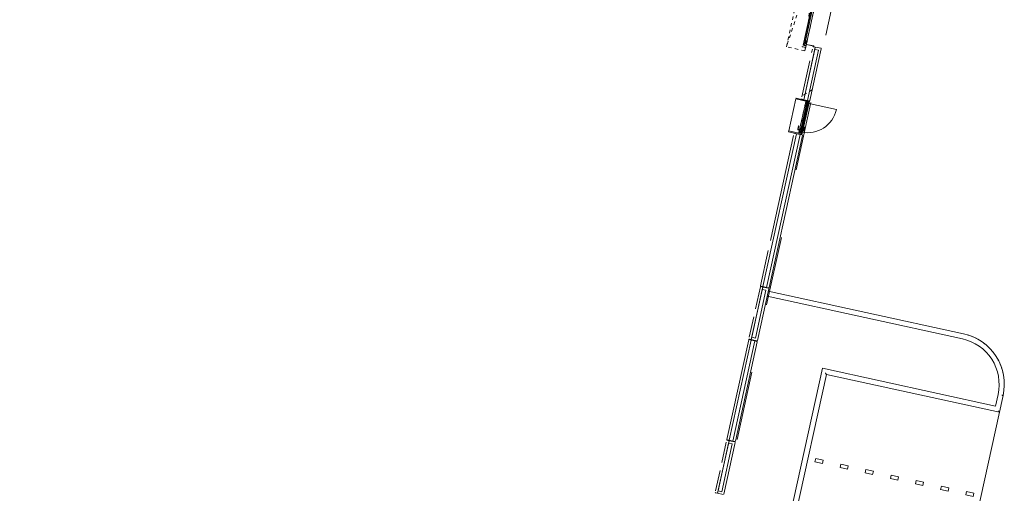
# Model space of a CAD drawing. Header units: metres. Extents: x 233012 to 233264, y 553571 to 554014.
# Tile 299 of 313: x 233201 to 233229, y 553946 to 553959. Entities that reach past the tile are written whole.
import ezdxf

# ---------------------------------------------------------------- set-up
doc = ezdxf.new("R2010")
doc.units = ezdxf.units.M
for name, pattern in [('Dash', [0.00635, 0.003175, -0.003175]), ('NLCS-HIDDEN', [4, 2, -2]), ('Overhead', [0.003969, 0.002381, -0.001587])]:
    doc.linetypes.add(name, pattern=pattern)
for name, color, linetype, lineweight in [('A-FLOROVM', 252, 'Overhead', 5), ('A-N---NPP', 251, 'NLCS-HIDDEN', 9), ('A-NL$1_poort', 252, 'Continuous', 5), ('A-NL$1A_detailuitwerking', 252, 'Continuous', 5), ('A-NL$1B_3D-modellen_algemeen', 252, 'Continuous', 5), ('A-NL$1B_3D-modellen_algemeen-drsn', 252, 'Continuous', 5), ('A-NL23_vloeraanzicht', 252, 'Continuous', 5), ('A-NL30_deursparing', 252, 'Continuous', 5), ('A-NL30_wandopeningen', 252, 'Continuous', 5), ('A-NL90_terrein', 252, 'Continuous', 5), ('A-NL94_parkeren', 252, 'Continuous', 5)]:
    doc.layers.add(name, color=color, linetype=linetype, lineweight=lineweight)

# ---------------------------------------------------------------- blocks, each defined once
blk = doc.blocks.new('NLRS_90_SI_LB_troittoirband 13-15_Struyk Verwo_mie - trottoirband_Struyk Verwo-871937-01_Situatie')
at = {"layer": 'A-NL90_terrein'}
for p, q in [((252.586, -88.072), (246.93, -86.834)), ((252.618, -87.925), (246.962, -86.688)), ((248.53, -88.925), (247.397, -94.102)), ((253.541, -90.021), (248.53, -88.925)), ((247.575, -93.988), (248.644, -89.103)), ((248.631, -89.083), (248.644, -89.103)), ((248.644, -89.103), (253.656, -90.2)), ((253.615, -89.682), (253.541, -90.021)), ((253.656, -90.2), (253.762, -89.714)), ((253.745, -89.71), (253.762, -89.714)), ((253.643, -90.179), (253.656, -90.2))]:
    blk.add_line(p, q, dxfattribs=at)
for radius, start, end in [(1.35, 347.5442, 77.6567), (1.5, 347.5502, 77.6567), (1.5, 27.6305, 27.9961), (1.5, 22.6277, 23.3505), (1.5, 17.6248, 18.61), (1.5, 12.7547, 13.4901), (1.5, 2.6162, 3.1535), (1.5, 357.6132, 358.4726), (1.5, 352.6103, 353.6182)]:
    blk.add_arc((252.297, -89.391), radius, start, end, dxfattribs=at)
for points in [[(248.616, -89.059), (248.617, -89.061), (248.619, -89.064), (248.621, -89.067), (248.623, -89.07), (248.625, -89.072), (248.626, -89.075), (248.627, -89.077), (248.629, -89.079), (248.63, -89.081), (248.631, -89.082), (248.631, -89.083)], [(253.627, -90.156), (253.629, -90.158), (253.63, -90.16), (253.633, -90.164), (253.634, -90.167), (253.636, -90.169), (253.637, -90.171), (253.639, -90.173), (253.64, -90.176), (253.642, -90.178), (253.642, -90.179), (253.643, -90.179)]]:
    blk.add_open_spline(points, degree=3, knots=[0, 0, 0, 0, 0.166667, 0.25, 0.333333, 0.416667, 0.5, 0.583333, 0.666667, 0.833333, 1, 1, 1, 1], dxfattribs=at)
blk.add_open_spline([(253.726, -89.706), (253.729, -89.707), (253.735, -89.708), (253.742, -89.71), (253.745, -89.71), (253.745, -89.71)], degree=3, dxfattribs=at)
blk = doc.blocks.new('NLRS_90_PA_WPB_parkeerplaats_gen_mie - parkeerplaats elektrisch_gen_bxl 2500x5130-1222661-01_Situatie')
at = {"layer": 'A-NL94_parkeren'}
for p, q in [((1.2, 4.91), (1.2, 4.69)), ((1.3, 4.91), (1.2, 4.91)), ((1.3, 4.69), (1.3, 4.91)), ((1.2, 4.69), (1.3, 4.69)), ((1.2, 4.165), (1.2, 3.945)), ((1.3, 4.165), (1.2, 4.165)), ((1.3, 3.945), (1.3, 4.165)), ((1.2, 3.945), (1.3, 3.945)), ((1.2, 3.42), (1.2, 3.2)), ((1.3, 3.42), (1.2, 3.42)), ((1.2, 3.2), (1.3, 3.2)), ((1.3, 3.2), (1.3, 3.42)), ((1.2, 2.675), (1.2, 2.455)), ((1.3, 2.675), (1.2, 2.675)), ((1.3, 2.455), (1.3, 2.675)), ((1.2, 2.455), (1.3, 2.455)), ((1.2, 1.93), (1.2, 1.71)), ((1.3, 1.93), (1.2, 1.93)), ((1.3, 1.71), (1.3, 1.93)), ((1.2, 1.71), (1.3, 1.71)), ((1.2, 1.185), (1.2, 0.965)), ((1.3, 1.185), (1.2, 1.185)), ((1.3, 0.965), (1.3, 1.185)), ((1.2, 0.965), (1.3, 0.965)), ((1.2, 0.44), (1.2, 0.22)), ((1.3, 0.44), (1.2, 0.44)), ((1.3, 0.22), (1.3, 0.44)), ((1.2, 0.22), (1.3, 0.22))]:
    blk.add_line(p, q, dxfattribs=at)
blk = doc.blocks.new('NLRS_31_DO_WB_overheaddeur OH1042P 1 raam_Assa Abloy_mie - overheaddeur OH1042P_Assa Abloy_bxh5000x4200-7586999-01_Situatie')
at = {"layer": 'A-NL$1_poort', "linetype": 'Dash'}
for p, q in [((2.67, -0.325), (-2.67, -0.872)), ((-2.67, -0.325), (2.67, -0.872)), ((-2.67, -0.872), (-2.67, -0.325)), ((-2.67, -0.325), (2.67, -0.325)), ((2.67, -0.325), (2.67, -0.872)), ((2.67, -0.872), (-2.67, -0.872))]:
    blk.add_line(p, q, dxfattribs=at)
at = {"layer": 'A-NL$1B_3D-modellen_algemeen'}
for p, q in [((-2.5, -0.325), (-2.57, -0.325)), ((-2.57, -0.325), (-2.57, -0.425)), ((-2.57, -0.425), (-2.568, -0.425)), ((-2.568, -0.425), (-2.568, -0.327)), ((-2.568, -0.327), (-2.5, -0.327)), ((-2.518, -0.33), (-2.518, -0.327)), ((-2.518, -0.371), (-2.518, -0.33)), ((-2.518, -0.383), (-2.518, -0.371)), ((-2.518, -0.371), (2.518, -0.371)), ((-2.518, -0.401), (-2.518, -0.383)), ((-2.518, -0.401), (2.518, -0.401)), ((-2.5, -0.327), (-2.5, -0.325)), ((2.5, -0.327), (-2.5, -0.327)), ((2.57, -0.325), (2.5, -0.325)), ((2.5, -0.325), (2.5, -0.327)), ((2.5, -0.327), (2.568, -0.327)), ((2.518, -0.327), (2.518, -0.33)), ((2.518, -0.33), (2.518, -0.371)), ((2.518, -0.371), (2.518, -0.383)), ((2.518, -0.383), (2.518, -0.401)), ((2.568, -0.327), (2.568, -0.425)), ((2.568, -0.425), (2.57, -0.425)), ((2.57, -0.425), (2.57, -0.325))]:
    blk.add_line(p, q, dxfattribs=at)
at = {"layer": 'A-NL30_deursparing'}
for p, q in [((0, 0.127), (0, -0.753)), ((-2.518, -0.401), (-2.518, -0.408)), ((2.518, -0.408), (-2.518, -0.408)), ((-2.518, -0.408), (-2.518, -0.409)), ((-2.518, -0.408), (2.518, -0.408)), ((-2.518, -0.409), (2.518, -0.409)), ((-0.117, -0.525), (-0.043, -0.512)), ((-0.117, -0.525), (-0.071, -0.59)), ((2.518, -0.408), (2.518, -0.401)), ((2.518, -0.409), (2.518, -0.408))]:
    blk.add_line(p, q, dxfattribs=at)
blk.add_arc((0, -0.315), 0.24, 240.8736, 121.6175, dxfattribs=at)
blk = doc.blocks.new('NLRS_31_WI_UN_samenstelling aluminium A12 deur-SH_gen_mie - 1000x3200 deur-3140847-01_Situatie')
at = {"layer": 'A-NL$1A_detailuitwerking'}
for q in [(-0.427, 0.854), (0.427, 0)]:
    blk.add_line((-0.427, 0), q, dxfattribs=at)
blk.add_arc((-0.427, 0), 0.854, 0, 90, dxfattribs=at)
at = {"layer": 'A-NL30_deursparing'}
for p, q in [((-0.333, 0), (-0.427, 0)), ((-0.427, 0), (-0.427, -0.004)), ((-0.333, 0), (-0.333, -0.004)), ((-0.333, -0.004), (-0.333, 0)), ((0.269, 0.045), (0.272, 0.058)), ((0.367, 0.045), (0.269, 0.045)), ((0.272, 0.058), (0.367, 0.058)), ((0.333, 0), (0.333, -0.004)), ((0.333, 0), (0.427, 0)), ((0.333, -0.004), (0.333, 0)), ((0.399, 0.005), (0.362, 0.005)), ((0.362, 0.005), (0.362, 0)), ((0.367, 0.058), (0.388, 0.048)), ((0.367, 0.045), (0.369, 0.045)), ((0.37, 0.005), (0.372, 0.04)), ((0.388, 0.048), (0.39, 0.005)), ((0.399, 0), (0.399, 0.005)), ((0.427, 0), (0.427, -0.004)), ((-0.424, -0.004), (-0.44, -0.004)), ((-0.434, -0.062), (-0.41, -0.062)), ((-0.415, -0.004), (-0.427, -0.004)), ((-0.427, -0.004), (-0.415, -0.004)), ((-0.424, -0.058), (-0.424, -0.031)), ((-0.412, -0.058), (-0.424, -0.058)), ((-0.41, -0.058), (-0.424, -0.058)), ((-0.415, -0.031), (-0.415, -0.054)), ((-0.415, -0.054), (-0.405, -0.054)), ((-0.412, -0.058), (-0.41, -0.058)), ((-0.41, -0.062), (-0.41, -0.058)), ((-0.405, -0.054), (-0.405, -0.062)), ((-0.405, -0.062), (-0.355, -0.062)), ((-0.333, -0.004), (-0.355, -0.004)), ((-0.355, -0.004), (-0.333, -0.004)), ((-0.355, -0.062), (-0.355, -0.031)), ((-0.335, -0.037), (-0.354, -0.037)), ((-0.354, -0.037), (-0.354, -0.062)), ((-0.354, -0.062), (-0.335, -0.062)), ((-0.335, -0.062), (-0.335, -0.037)), ((0.272, -0.12), (0.269, -0.107)), ((0.269, -0.107), (0.367, -0.107)), ((0.367, -0.12), (0.272, -0.12)), ((0.333, -0.004), (0.355, -0.004)), ((0.355, -0.004), (0.333, -0.004)), ((0.335, -0.037), (0.355, -0.037)), ((0.335, -0.062), (0.335, -0.037)), ((0.355, -0.062), (0.335, -0.062)), ((0.355, -0.062), (0.355, -0.031)), ((0.355, -0.037), (0.355, -0.062)), ((0.405, -0.062), (0.355, -0.062)), ((0.362, -0.062), (0.362, -0.067)), ((0.362, -0.067), (0.399, -0.067)), ((0.369, -0.107), (0.367, -0.107)), ((0.388, -0.11), (0.367, -0.12)), ((0.372, -0.102), (0.37, -0.067)), ((0.39, -0.067), (0.388, -0.11)), ((0.399, -0.067), (0.399, -0.062)), ((0.405, -0.054), (0.405, -0.062)), ((0.415, -0.054), (0.405, -0.054)), ((0.412, -0.058), (0.41, -0.058)), ((0.41, -0.058), (0.425, -0.058)), ((0.41, -0.062), (0.41, -0.058)), ((0.434, -0.062), (0.41, -0.062)), ((0.412, -0.058), (0.425, -0.058)), ((0.415, -0.004), (0.427, -0.004)), ((0.427, -0.004), (0.415, -0.004)), ((0.415, -0.031), (0.415, -0.054)), ((0.425, -0.004), (0.44, -0.004)), ((0.425, -0.058), (0.425, -0.031))]:
    blk.add_line(p, q, dxfattribs=at)
at = {"layer": 'A-NL30_deursparing', "flags": 128}
for points in [[(0.372, 0.04), (0.371, 0.042), (0.37, 0.043), (0.369, 0.045), (0.367, 0.045)], [(0.37, 0.043), (0.371, 0.042), (0.372, 0.04)], [(0.367, -0.107), (0.369, -0.107), (0.37, -0.105), (0.371, -0.104), (0.372, -0.102)], [(0.372, -0.102), (0.371, -0.104), (0.37, -0.105)]]:
    blk.add_lwpolyline(points, dxfattribs=at)
at = {"layer": 'A-NL30_wandopeningen'}
for p, q in [((-0.432, 0), (-0.5, 0)), ((-0.5, 0), (-0.5, -0.01)), ((-0.459, 0), (0.459, 0)), ((-0.432, 0), (-0.432, -0.004)), ((-0.432, -0.004), (-0.432, 0)), ((0.333, 0), (-0.333, 0)), ((0.39, 0), (0.427, 0)), ((0.432, 0), (0.432, -0.004)), ((0.432, 0), (0.5, 0)), ((0.432, -0.004), (0.432, 0)), ((0.5, 0), (0.5, -0.01)), ((-0.5, -0.01), (-0.478, -0.01)), ((-0.478, -0.01), (-0.478, -0.062)), ((-0.478, -0.062), (-0.454, -0.062)), ((0.459, -0.062), (-0.459, -0.062)), ((-0.432, -0.004), (-0.454, -0.004)), ((-0.454, -0.062), (-0.454, -0.004)), ((-0.454, -0.004), (-0.432, -0.004)), ((-0.454, -0.034), (-0.434, -0.034)), ((-0.454, -0.034), (-0.454, -0.062)), ((-0.434, -0.062), (-0.454, -0.062)), ((-0.447, -0.031), (-0.447, -0.007)), ((-0.447, -0.007), (0.447, -0.007)), ((0.447, -0.031), (-0.447, -0.031)), ((-0.434, -0.034), (-0.434, -0.062)), ((0.432, -0.004), (0.455, -0.004)), ((0.455, -0.004), (0.432, -0.004)), ((0.434, -0.062), (0.434, -0.034)), ((0.434, -0.034), (0.454, -0.034)), ((0.454, -0.062), (0.434, -0.062)), ((0.447, -0.007), (0.447, -0.031)), ((0.454, -0.062), (0.454, -0.034)), ((0.455, -0.062), (0.455, -0.004)), ((0.478, -0.062), (0.455, -0.062)), ((0.478, -0.01), (0.478, -0.062)), ((0.5, -0.01), (0.478, -0.01))]:
    blk.add_line(p, q, dxfattribs=at)
at = {"layer": 'A-NL30_wandopeningen', "linetype": 'Dash'}
for p, q in [((0.335, -0.062), (-0.335, -0.062)), ((0.428, -0.062), (0.434, -0.062))]:
    blk.add_line(p, q, dxfattribs=at)
blk = doc.blocks.new('NLRS_21_GM_UN_spouwlat_gen_mie - stelkozijn multiplex_gen_bxh25x345-V563-01_Situatie')
at = {"layer": 'A-NL$1B_3D-modellen_algemeen-drsn'}
for p, q in [((233222.849, 553956.176), (233222.844, 553956.152)), ((233222.844, 553956.152), (233223.181, 553956.078)), ((233223.141, 553956.113), (233222.849, 553956.176)), ((233223.181, 553956.078), (233223.186, 553956.1))]:
    blk.add_line(p, q, dxfattribs=at)
blk = doc.blocks.new('NLRS_21_GM_UN_spouwlat_gen_mie - stelkozijn multiplex_gen_bxh25x345-V564-01_Situatie')
at = {"layer": 'A-NL$1B_3D-modellen_algemeen'}
h = blk.add_hatch(dxfattribs=at)
h.set_pattern_fill('FP_643', color=256, style=0, pattern_type=2)
h.set_pattern_definition([(167.657, (233163.144, 553682.585), (-0.0534409, -0.24422136), [])])
h.paths.add_polyline_path([(233223.39, 553957.034), (233223.395, 553957.055), (233223.058, 553957.129), (233223.052, 553957.104), (233223.344, 553957.044)])
at = {"layer": 'A-NL$1B_3D-modellen_algemeen-drsn'}
for p, q in [((233223.058, 553957.129), (233223.052, 553957.104)), ((233223.052, 553957.104), (233223.344, 553957.041)), ((233223.395, 553957.055), (233223.058, 553957.129)), ((233223.39, 553957.034), (233223.395, 553957.055))]:
    blk.add_line(p, q, dxfattribs=at)
blk = doc.blocks.new('NLRS_21_GM_UN_spouwlat_gen_mie - stelkozijn multiplex_gen_bxh25x345-5885659-01_Situatie')
at = {"layer": 'A-NL$1B_3D-modellen_algemeen'}
for p, q in [((233203.026, 553865.585), (233203.229, 553866.513)), ((233203.56, 553866.412), (233203.561, 553866.419)), ((233203.367, 553865.531), (233203.369, 553865.539))]:
    blk.add_line(p, q, dxfattribs=at)
blk = doc.blocks.new('NLRS_41_GM_WPB_geisoleerde kantplank_gen_mie - d_85 h_285-6808822-01_Situatie')
at = {"layer": 'A-NL$1B_3D-modellen_algemeen'}
for p, q in [((-0.5, 0.015), (-0.5, 0.035)), ((-0.5, 0), (-0.5, 0.015)), ((-0.389, 0.015), (-0.5, 0.015)), ((-0.388, 0), (-0.5, 0)), ((0.5, 0), (-0.372, 0)), ((0.5, 0.015), (-0.371, 0.015)), ((0.5, 0.035), (0.5, 0.015)), ((0.5, 0.015), (0.5, 0))]:
    blk.add_line(p, q, dxfattribs=at)
blk = doc.blocks.new('NLRS_41_GM_2LB_zetwerk dagkant OH-deur type 2_gen_mie - dagkant overheaddeur-7323535-01_Situatie')
at = {"layer": 'A-NL$1B_3D-modellen_algemeen-drsn'}
for p, q in [((0.021, 0.232), (0, 0.232)), ((0, 0.231), (0.02, 0.231)), ((0, 0.013), (0, 0)), ((0.02, 0.013), (0, 0.013)), ((0, 0), (0.001, 0)), ((0.001, 0), (0.001, 0.012)), ((0.001, 0.012), (0.021, 0.012)), ((0.02, 0.231), (0.02, 0.013)), ((0.021, 0.012), (0.021, 0.232))]:
    blk.add_line(p, q, dxfattribs=at)

msp = doc.modelspace()

# ---------------------------------------------------------------- linework, layer by layer
at = {"layer": 'A-FLOROVM'}
msp.add_line((233223.532, 553957.378), (233223.234, 553957.187), dxfattribs=at)
at = {"layer": 'A-N---NPP', "flags": 128}
msp.add_lwpolyline([(233208.526, 553888.618), (233228.609, 553980.395), (233099.954, 554008.548), (233025.404, 553667.867), (233154.055, 553639.689), (233189.361, 553801.036), (233206.475, 553797.378), (233225.622, 553884.877)], close=True, dxfattribs=at)
at = {"layer": 'A-NL$1B_3D-modellen_algemeen-drsn'}
for p, q in [((233223.284, 553957.084), (233223.617, 553958.608)), ((233223.602, 553958.54), (233223.284, 553957.084)), ((233223.71, 553958.517), (233223.391, 553957.061)), ((233223.462, 553957.056), (233223.791, 553958.56)), ((233223.533, 553958.55), (233223.51, 553958.448)), ((233223.558, 553958.621), (233223.547, 553958.614)), ((233223.617, 553958.608), (233223.558, 553958.621)), ((233223.617, 553958.608), (233223.602, 553958.54)), ((233223.71, 553958.517), (233223.602, 553958.54)), ((233223.783, 553958.572), (233223.617, 553958.608)), ((233223.791, 553958.56), (233223.783, 553958.572)), ((233223.459, 553958.213), (233223.229, 553957.163)), ((233223.217, 553957.109), (233223.225, 553957.097)), ((233223.225, 553957.097), (233223.284, 553957.084)), ((233223.284, 553957.084), (233223.391, 553957.061)), ((233223.391, 553957.061), (233223.45, 553957.048)), ((233223.45, 553957.048), (233223.462, 553957.056)), ((233223.068, 553956.098), (233222.098, 553951.667)), ((233223.175, 553956.075), (233222.206, 553951.644)), ((233222.276, 553951.638), (233223.241, 553956.05)), ((233222.985, 553956.049), (233222.32, 553953.006)), ((233223.009, 553956.111), (233222.997, 553956.103)), ((233223.068, 553956.098), (233223.009, 553956.111)), ((233223.175, 553956.075), (233223.068, 553956.098)), ((233223.234, 553956.062), (233223.175, 553956.075)), ((233223.241, 553956.05), (233223.234, 553956.062)), ((233222.255, 553952.713), (233222.032, 553951.692)), ((233221.762, 553950.129), (233222.095, 553951.653)), ((233222.025, 553951.658), (233221.886, 553951.023)), ((233222.036, 553951.666), (233222.025, 553951.658)), ((233222.032, 553951.692), (233222.04, 553951.68)), ((233222.095, 553951.653), (233222.036, 553951.666)), ((233222.04, 553951.68), (233222.098, 553951.667)), ((233222.095, 553951.653), (233222.08, 553951.585)), ((233222.261, 553951.617), (233222.095, 553951.653)), ((233222.098, 553951.667), (233222.206, 553951.644)), ((233222.08, 553951.585), (233221.777, 553950.197)), ((233222.188, 553951.561), (233221.884, 553950.174)), ((233221.94, 553950.1), (233222.269, 553951.605)), ((233222.188, 553951.561), (233222.08, 553951.585)), ((233222.206, 553951.644), (233222.264, 553951.631)), ((233222.269, 553951.605), (233222.261, 553951.617)), ((233222.264, 553951.631), (233222.276, 553951.638)), ((233221.834, 553950.789), (233221.706, 553950.204)), ((233221.688, 553950.121), (233221.057, 553947.237)), ((233221.759, 553950.115), (233221.123, 553947.212)), ((233221.866, 553950.092), (233221.231, 553947.189)), ((233221.301, 553947.183), (233221.932, 553950.067)), ((233221.7, 553950.128), (233221.688, 553950.121)), ((233221.695, 553950.154), (233221.703, 553950.142)), ((233221.759, 553950.115), (233221.7, 553950.128)), ((233221.703, 553950.142), (233221.762, 553950.129)), ((233221.866, 553950.092), (233221.759, 553950.115)), ((233221.777, 553950.197), (233221.762, 553950.129)), ((233221.762, 553950.129), (233221.928, 553950.093)), ((233221.777, 553950.197), (233221.884, 553950.174)), ((233221.925, 553950.079), (233221.866, 553950.092)), ((233221.932, 553950.067), (233221.925, 553950.079)), ((233221.928, 553950.093), (233221.94, 553950.1)), ((233220.787, 553945.674), (233221.12, 553947.198)), ((233221.105, 553947.13), (233220.802, 553945.743)), ((233220.909, 553945.719), (233221.213, 553947.106)), ((233221.039, 553947.155), (233220.911, 553946.569)), ((233220.965, 553945.646), (233221.294, 553947.15)), ((233221.062, 553947.211), (233221.05, 553947.204)), ((233221.057, 553947.237), (233221.065, 553947.225)), ((233221.12, 553947.198), (233221.062, 553947.211)), ((233221.065, 553947.225), (233221.123, 553947.212)), ((233221.12, 553947.198), (233221.105, 553947.13)), ((233221.213, 553947.106), (233221.105, 553947.13)), ((233221.286, 553947.162), (233221.12, 553947.198)), ((233221.123, 553947.212), (233221.231, 553947.189)), ((233221.231, 553947.189), (233221.289, 553947.176)), ((233221.294, 553947.15), (233221.286, 553947.162)), ((233221.289, 553947.176), (233221.301, 553947.183)), ((233220.859, 553946.334), (233220.731, 553945.749)), ((233220.721, 553945.699), (233220.728, 553945.687)), ((233220.728, 553945.687), (233220.787, 553945.674)), ((233220.802, 553945.743), (233220.787, 553945.674)), ((233220.787, 553945.674), (233220.953, 553945.638)), ((233220.802, 553945.743), (233220.909, 553945.719))]:
    msp.add_line(p, q, dxfattribs=at)
at = {"layer": 'A-NL23_vloeraanzicht'}
for p, q in [((233222.254, 553951.536), (233227.91, 553950.299)), ((233222.276, 553951.638), (233222.271, 553951.614)), ((233223.936, 553949.121), (233222.867, 553944.236)), ((233228.948, 553948.024), (233223.936, 553949.121)), ((233229.055, 553948.513), (233210.243, 553862.547)), ((233227.879, 553943.14), (233228.948, 553948.024))]:
    msp.add_line(p, q, dxfattribs=at)
for start, end in [(71.5958, 73.0519), (66.7439, 68.4101), (62.0658, 63.6755), (57.2634, 58.4176), (51.7789, 52.6567), (46.6308, 48.225), (41.8868, 43.3023), (37.2417, 38.7132), (26.6094, 28.0261), (21.7334, 23.3867), (17.0481, 18.6593), (12.6568, 13.6021), (6.9897, 7.6568), (1.6263, 3.2014), (352.2209, 353.71), (356.8703, 358.5313)]:
    msp.add_arc((233227.589, 553948.833), 1.5, start, end, dxfattribs=at)

# ---------------------------------------------------------------- block references
at = {"layer": 'A-NL$1B_3D-modellen_algemeen', "rotation": 77.6567290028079}
for name, p in [('NLRS_41_GM_2LB_zetwerk dagkant OH-deur type 2_gen_mie - dagkant overheaddeur-7323535-01_Situatie', (233223.579, 553958.617)), ('NLRS_41_GM_WPB_geisoleerde kantplank_gen_mie - d_85 h_285-6808822-01_Situatie', (233223.337, 553956.556))]:
    msp.add_blockref(name, p, dxfattribs=at)
at = {"layer": 'A-NL$1B_3D-modellen_algemeen'}
for name, p in [('NLRS_21_GM_UN_spouwlat_gen_mie - stelkozijn multiplex_gen_bxh25x345-5885659-01_Situatie', (19.824, 90.591)), ('NLRS_21_GM_UN_spouwlat_gen_mie - stelkozijn multiplex_gen_bxh25x345-V564-01_Situatie', (0, 0)), ('NLRS_21_GM_UN_spouwlat_gen_mie - stelkozijn multiplex_gen_bxh25x345-V563-01_Situatie', (0, 0))]:
    msp.add_blockref(name, p, dxfattribs=at)
at = {"layer": 'A-NL30_deursparing', "rotation": 257.6567290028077}
msp.add_blockref('NLRS_31_DO_WB_overheaddeur OH1042P 1 raam_Assa Abloy_mie - overheaddeur OH1042P_Assa Abloy_bxh5000x4200-7586999-01_Situatie', (233224.205, 553961.039), dxfattribs=at)
at = {"layer": 'A-NL30_wandopeningen', "rotation": 257.6567290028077}
msp.add_blockref('NLRS_31_WI_UN_samenstelling aluminium A12 deur-SH_gen_mie - 1000x3200 deur-3140847-01_Situatie', (233223.303, 553956.563), dxfattribs=at)
at = {"layer": 'A-NL90_terrein'}
msp.add_blockref('NLRS_90_SI_LB_troittoirband 13-15_Struyk Verwo_mie - trottoirband_Struyk Verwo-871937-01_Situatie', (232975.292, 554038.224), dxfattribs=at)
at = {"layer": 'A-NL94_parkeren', "lineweight": 9, "rotation": 77.65672900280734}
msp.add_blockref('NLRS_90_PA_WPB_parkeerplaats_gen_mie - parkeerplaats elektrisch_gen_bxl 2500x5130-1222661-01_Situatie', (233228.146, 553944.361), dxfattribs=at)

doc.saveas('drawing.dxf')
